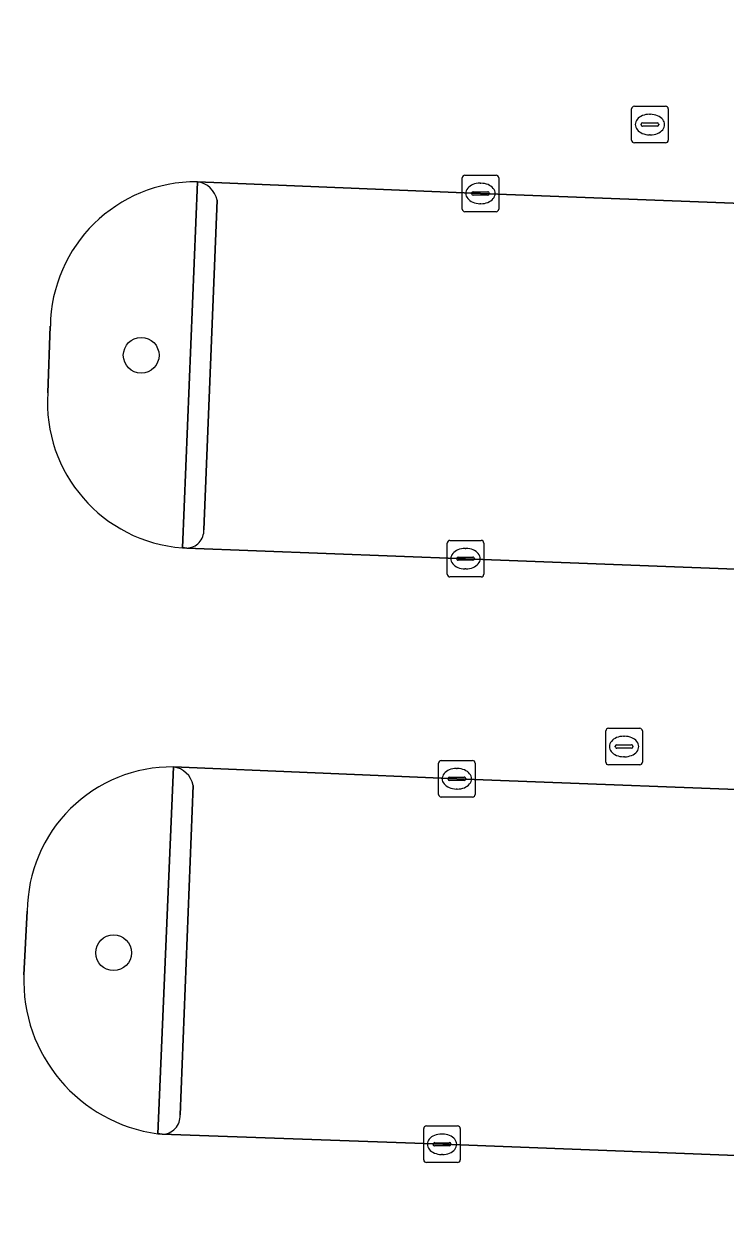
# Model space of a CAD drawing. Extents: x 160888 to 161385, y 386490 to 386908.
# Drawn here: x 161223.93 to 161243.11, y 386611.33 to 386643.82 of the extents above; entities that cross this region are included whole.
import ezdxf

# ---------------------------------------------------------------- set-up
doc = ezdxf.new("R2010")
doc.units = 0
for name, color, linetype in [('IMGEO_Boom', 7, 'Continuous'), ('IMGEO_Groenvoorziening', 7, 'Continuous'), ('IMGEO_Kolk', 7, 'Continuous'), ('IMGEO_Parkeervlak_open', 7, 'Continuous'), ('IMGEO_Rijbaan_lokaal_open', 7, 'Continuous'), ('IMGEO_Rioolput', 7, 'Continuous'), ('IMGEO_Verkeerseiland_open', 7, 'Continuous')]:
    doc.layers.add(name, color=color, linetype=linetype)

msp = doc.modelspace()

# ---------------------------------------------------------------- linework, layer by layer
at = {"layer": 'IMGEO_Boom'}
for centre in [(161227.14, 386634.759), (161226.386, 386618.428)]:
    msp.add_circle(centre, 0.489, dxfattribs=at)
at = {"layer": 'IMGEO_Groenvoorziening'}
for points in [[(161228.266, 386629.496), (161228.677, 386639.504)], [(161224.655, 386635.553), (161224.584, 386633.736)], [(161227.596, 386613.48), (161228.024, 386623.508)], [(161224.025, 386619.566), (161223.931, 386617.823)]]:
    msp.add_lwpolyline(points, dxfattribs=at)
for centre, radius, start, end in [((161228.653, 386635.506), 3.998, 89.6558, 179.3237), ((161228.566, 386633.476), 3.991, 176.2597, 265.6822), ((161227.989, 386619.544), 3.964, 89.4936, 179.6839), ((161228.156, 386617.671), 4.228, 177.9358, 262.3853)]:
    msp.add_arc(centre, radius, start, end, dxfattribs=at)
at = {"layer": 'IMGEO_Kolk'}
for p, q in [((161235.919, 386638.757), (161235.919, 386639.609)), ((161235.994, 386639.683), (161236.846, 386639.683)), ((161236.92, 386639.609), (161236.92, 386638.757)), ((161236.178, 386639.177), (161236.178, 386639.189)), ((161236.221, 386639.226), (161236.619, 386639.226)), ((161236.407, 386639.463), (161236.432, 386639.463)), ((161236.662, 386639.189), (161236.662, 386639.177)), ((161236.616, 386639.14), (161236.218, 386639.14)), ((161236.43, 386638.903), (161236.405, 386638.903)), ((161236.846, 386638.683), (161235.994, 386638.683)), ((161235.51, 386628.774), (161235.51, 386629.626)), ((161235.585, 386629.7), (161236.437, 386629.7)), ((161235.998, 386629.48), (161236.023, 386629.48)), ((161236.511, 386629.626), (161236.511, 386628.774)), ((161235.769, 386629.194), (161235.769, 386629.206)), ((161236.207, 386629.157), (161235.809, 386629.157)), ((161235.812, 386629.243), (161236.21, 386629.243)), ((161236.253, 386629.206), (161236.253, 386629.194)), ((161236.021, 386628.92), (161235.996, 386628.92)), ((161236.437, 386628.7), (161235.585, 386628.7)), ((161235.273, 386622.757), (161235.273, 386623.609)), ((161235.348, 386623.683), (161236.2, 386623.683)), ((161236.274, 386623.609), (161236.274, 386622.757)), ((161235.761, 386623.463), (161235.786, 386623.463)), ((161235.532, 386623.177), (161235.532, 386623.189)), ((161235.97, 386623.14), (161235.572, 386623.14)), ((161235.575, 386623.226), (161235.973, 386623.226)), ((161236.016, 386623.189), (161236.016, 386623.177)), ((161236.2, 386622.683), (161235.348, 386622.683)), ((161235.784, 386622.903), (161235.759, 386622.903)), ((161234.867, 386612.767), (161234.867, 386613.619)), ((161234.942, 386613.693), (161235.794, 386613.693)), ((161235.868, 386613.619), (161235.868, 386612.767)), ((161235.126, 386613.187), (161235.126, 386613.199)), ((161235.169, 386613.236), (161235.567, 386613.236)), ((161235.355, 386613.473), (161235.38, 386613.473)), ((161235.61, 386613.199), (161235.61, 386613.187)), ((161235.564, 386613.15), (161235.166, 386613.15)), ((161235.378, 386612.913), (161235.353, 386612.913)), ((161235.794, 386612.693), (161234.942, 386612.693))]:
    msp.add_line(p, q, dxfattribs=at)
for points in [[(161235.919, 386638.757), (161235.919, 386639.609)], [(161235.994, 386639.683), (161236.846, 386639.683)], [(161236.92, 386639.609), (161236.92, 386638.757)], [(161236.846, 386638.683), (161235.994, 386638.683)], [(161235.51, 386628.774), (161235.51, 386629.626)], [(161235.585, 386629.7), (161236.437, 386629.7)], [(161236.511, 386629.626), (161236.511, 386628.774)], [(161236.437, 386628.7), (161235.585, 386628.7)], [(161235.273, 386622.757), (161235.273, 386623.609)], [(161235.348, 386623.683), (161236.2, 386623.683)], [(161236.274, 386623.609), (161236.274, 386622.757)], [(161236.2, 386622.683), (161235.348, 386622.683)], [(161234.867, 386612.767), (161234.867, 386613.619)], [(161234.942, 386613.693), (161235.794, 386613.693)], [(161235.868, 386613.619), (161235.868, 386612.767)], [(161235.794, 386612.693), (161234.942, 386612.693)]]:
    msp.add_lwpolyline(points, dxfattribs=at)
for centre, radius, start, end in [((161235.996, 386639.607), 0.0765, 91.552, 178.448), ((161235.996, 386639.607), 0.0765, 91.552, 178.448), ((161236.844, 386639.607), 0.0765, 1.552, 88.448), ((161236.844, 386639.607), 0.0765, 1.552, 88.448), ((161236.218, 386639.186), 0.0403, 85.8775, 175.7526), ((161236.215, 386639.176), 0.0366, 178.938, 274.7102), ((161236.619, 386639.183), 0.043, 264.8664, 352.4533), ((161236.623, 386639.188), 0.0386, 1.7309, 96.639), ((161235.996, 386638.759), 0.0765, 181.552, 268.448), ((161235.996, 386638.759), 0.0765, 181.552, 268.448), ((161236.844, 386638.759), 0.0765, 271.552, 358.448), ((161236.844, 386638.759), 0.0765, 271.552, 358.448), ((161235.587, 386629.624), 0.0765, 91.552, 178.448), ((161235.587, 386629.624), 0.0765, 91.552, 178.448), ((161236.435, 386629.624), 0.0765, 1.552, 88.448), ((161236.435, 386629.624), 0.0765, 1.552, 88.448), ((161235.809, 386629.203), 0.0403, 85.8775, 175.7526), ((161235.806, 386629.193), 0.0366, 178.938, 274.7102), ((161236.21, 386629.2), 0.043, 264.8664, 352.4533), ((161236.214, 386629.205), 0.0386, 1.7309, 96.639), ((161235.587, 386628.776), 0.0765, 181.552, 268.448), ((161235.587, 386628.776), 0.0765, 181.552, 268.448), ((161236.435, 386628.776), 0.0765, 271.552, 358.448), ((161236.435, 386628.776), 0.0765, 271.552, 358.448), ((161235.35, 386623.607), 0.0765, 91.552, 178.448), ((161235.35, 386623.607), 0.0765, 91.552, 178.448), ((161236.198, 386623.607), 0.0765, 1.552, 88.448), ((161236.198, 386623.607), 0.0765, 1.552, 88.448), ((161235.572, 386623.186), 0.0403, 85.8775, 175.7526), ((161235.569, 386623.176), 0.0366, 178.938, 274.7102), ((161235.973, 386623.183), 0.043, 264.8664, 352.4533), ((161235.977, 386623.188), 0.0386, 1.7309, 96.639), ((161235.35, 386622.759), 0.0765, 181.552, 268.448), ((161235.35, 386622.759), 0.0765, 181.552, 268.448), ((161236.198, 386622.759), 0.0765, 271.552, 358.448), ((161236.198, 386622.759), 0.0765, 271.552, 358.448), ((161234.944, 386613.617), 0.0765, 91.552, 178.448), ((161234.944, 386613.617), 0.0765, 91.552, 178.448), ((161235.792, 386613.617), 0.0765, 1.552, 88.448), ((161235.792, 386613.617), 0.0765, 1.552, 88.448), ((161235.166, 386613.196), 0.0403, 85.8775, 175.7526), ((161235.163, 386613.186), 0.0366, 178.938, 274.7102), ((161235.567, 386613.193), 0.043, 264.8664, 352.4533), ((161235.571, 386613.198), 0.0386, 1.7309, 96.639), ((161234.944, 386612.769), 0.0765, 181.552, 268.448), ((161234.944, 386612.769), 0.0765, 181.552, 268.448), ((161235.792, 386612.769), 0.0765, 271.552, 358.448), ((161235.792, 386612.769), 0.0765, 271.552, 358.448)]:
    msp.add_arc(centre, radius, start, end, dxfattribs=at)
for centre, major_axis, ratio, start_param, end_param in [((161236.406, 386639.183), (-0.387, 0.002), 0.722429, 4.712389, 7.853982), ((161236.431, 386639.183), (-0.39, 0.002), 0.717154, 1.570796, 4.712389), ((161235.997, 386629.2), (-0.387, 0.002), 0.722429, 4.712389, 7.853982), ((161236.022, 386629.2), (-0.39, 0.002), 0.717154, 1.570796, 4.712389), ((161235.76, 386623.183), (-0.387, 0.002), 0.722429, 4.712389, 7.853982), ((161235.785, 386623.183), (-0.39, 0.002), 0.717154, 1.570796, 4.712389), ((161235.354, 386613.193), (-0.387, 0.002), 0.722429, 4.712389, 7.853982), ((161235.379, 386613.193), (-0.39, 0.002), 0.717154, 1.570796, 4.712389)]:
    msp.add_ellipse(centre, major_axis=major_axis, ratio=ratio, start_param=start_param, end_param=end_param, dxfattribs=at)
at = {"layer": 'IMGEO_Parkeervlak_open'}
for points in [[(161228.387, 386629.489), (161236.012, 386629.2), (161256.021, 386628.433), (161259.892, 386628.267), (161260.297, 386638.127), (161260.303, 386638.284), (161256.447, 386638.421), (161236.422, 386639.183), (161228.677, 386639.504)], [(161229.215, 386638.998), (161228.856, 386629.989)], [(161227.713, 386613.466), (161235.388, 386613.192), (161255.449, 386612.424), (161259.203, 386612.255), (161259.645, 386622.28), (161255.851, 386622.42), (161235.773, 386623.183), (161228.024, 386623.508)], [(161228.561, 386623.002), (161228.202, 386613.993)]]:
    msp.add_lwpolyline(points, dxfattribs=at)
for centre, radius, start, end in [((161228.591, 386638.874), 0.636, 11.275, 82.2363), ((161228.373, 386629.972), 0.483, 271.6742, 1.9905), ((161227.937, 386622.877), 0.637, 11.2856, 82.1193), ((161227.712, 386613.957), 0.491, 270.122, 4.162)]:
    msp.add_arc(centre, radius, start, end, dxfattribs=at)
at = {"layer": 'IMGEO_Rijbaan_lokaal_open'}
for points in [[(161228.677, 386639.504), (161236.422, 386639.183), (161256.447, 386638.421), (161260.303, 386638.284), (161260.531, 386644.104), (161256.732, 386644.248), (161236.684, 386645.035), (161229.024, 386645.294), (161228.964, 386645.297), (161228.905, 386645.3)], [(161224.584, 386633.736), (161224.655, 386635.553)], [(161228.024, 386623.508), (161235.773, 386623.183), (161255.851, 386622.42), (161259.645, 386622.28), (161259.892, 386628.267), (161256.021, 386628.433), (161236.012, 386629.2), (161228.387, 386629.489), (161228.326, 386629.492), (161228.266, 386629.496)], [(161223.931, 386617.823), (161224.025, 386619.566)], [(161227.926, 386607.456), (161228.122, 386607.447), (161235.627, 386607.086), (161255.272, 386606.307), (161258.936, 386606.228), (161259.203, 386612.255), (161255.449, 386612.424), (161235.388, 386613.192), (161227.713, 386613.466), (161227.654, 386613.473), (161227.596, 386613.48)]]:
    msp.add_lwpolyline(points, dxfattribs=at)
for centre, radius, start, end in [((161228.653, 386635.506), 3.998, 89.6558, 179.3237), ((161228.566, 386633.476), 3.991, 176.2597, 265.6822), ((161227.989, 386619.544), 3.964, 89.4936, 179.6839), ((161228.156, 386617.671), 4.228, 177.9358, 262.3853)]:
    msp.add_arc(centre, radius, start, end, dxfattribs=at)
at = {"layer": 'IMGEO_Rioolput'}
for p, q in [((161240.554, 386640.641), (161240.554, 386641.493)), ((161240.629, 386641.567), (161241.481, 386641.567)), ((161241.555, 386641.493), (161241.555, 386640.641)), ((161241.042, 386641.347), (161241.067, 386641.347)), ((161240.813, 386641.061), (161240.813, 386641.073)), ((161241.251, 386641.024), (161240.853, 386641.024)), ((161240.856, 386641.11), (161241.254, 386641.11)), ((161241.297, 386641.073), (161241.297, 386641.061)), ((161241.481, 386640.567), (161240.629, 386640.567)), ((161241.065, 386640.787), (161241.04, 386640.787)), ((161239.922, 386624.565), (161240.774, 386624.565)), ((161239.847, 386623.639), (161239.847, 386624.491)), ((161240.335, 386624.345), (161240.36, 386624.345)), ((161240.848, 386624.491), (161240.848, 386623.639)), ((161240.106, 386624.059), (161240.106, 386624.071)), ((161240.544, 386624.022), (161240.146, 386624.022)), ((161240.149, 386624.108), (161240.547, 386624.108)), ((161240.59, 386624.071), (161240.59, 386624.059)), ((161240.358, 386623.785), (161240.333, 386623.785)), ((161240.774, 386623.565), (161239.922, 386623.565))]:
    msp.add_line(p, q, dxfattribs=at)
for points in [[(161240.554, 386640.641), (161240.554, 386641.493)], [(161240.629, 386641.567), (161241.481, 386641.567)], [(161241.555, 386641.493), (161241.555, 386640.641)], [(161241.481, 386640.567), (161240.629, 386640.567)], [(161239.922, 386624.565), (161240.774, 386624.565)], [(161239.847, 386623.639), (161239.847, 386624.491)], [(161240.848, 386624.491), (161240.848, 386623.639)], [(161240.774, 386623.565), (161239.922, 386623.565)]]:
    msp.add_lwpolyline(points, dxfattribs=at)
for centre, radius, start, end in [((161240.631, 386641.491), 0.0765, 91.552, 178.448), ((161240.631, 386641.491), 0.0765, 91.552, 178.448), ((161241.479, 386641.491), 0.0765, 1.552, 88.448), ((161241.479, 386641.491), 0.0765, 1.552, 88.448), ((161240.853, 386641.07), 0.0403, 85.8775, 175.7526), ((161240.85, 386641.06), 0.0366, 178.938, 274.7102), ((161241.254, 386641.067), 0.043, 264.8664, 352.4533), ((161241.258, 386641.072), 0.0386, 1.7309, 96.639), ((161240.631, 386640.643), 0.0765, 181.552, 268.448), ((161240.631, 386640.643), 0.0765, 181.552, 268.448), ((161241.479, 386640.643), 0.0765, 271.552, 358.448), ((161241.479, 386640.643), 0.0765, 271.552, 358.448), ((161239.924, 386624.489), 0.0765, 91.552, 178.448), ((161239.924, 386624.489), 0.0765, 91.552, 178.448), ((161240.772, 386624.489), 0.0765, 1.552, 88.448), ((161240.772, 386624.489), 0.0765, 1.552, 88.448), ((161240.146, 386624.068), 0.0403, 85.8775, 175.7526), ((161240.143, 386624.058), 0.0366, 178.938, 274.7102), ((161240.547, 386624.065), 0.043, 264.8664, 352.4533), ((161240.551, 386624.07), 0.0386, 1.7309, 96.639), ((161239.924, 386623.641), 0.0765, 181.552, 268.448), ((161239.924, 386623.641), 0.0765, 181.552, 268.448), ((161240.772, 386623.641), 0.0765, 271.552, 358.448), ((161240.772, 386623.641), 0.0765, 271.552, 358.448)]:
    msp.add_arc(centre, radius, start, end, dxfattribs=at)
for centre, major_axis, ratio, start_param, end_param in [((161241.041, 386641.067), (-0.387, 0.002), 0.722429, 4.712389, 7.853982), ((161241.066, 386641.067), (-0.39, 0.002), 0.717154, 1.570796, 4.712389), ((161240.334, 386624.065), (-0.387, 0.002), 0.722429, 4.712389, 7.853982), ((161240.359, 386624.065), (-0.39, 0.002), 0.717154, 1.570796, 4.712389)]:
    msp.add_ellipse(centre, major_axis=major_axis, ratio=ratio, start_param=start_param, end_param=end_param, dxfattribs=at)
at = {"layer": 'IMGEO_Verkeerseiland_open'}
for points in [[(161228.677, 386639.504), (161228.266, 386629.496), (161228.326, 386629.492), (161228.387, 386629.489)], [(161228.856, 386629.989), (161229.215, 386638.998)], [(161228.024, 386623.508), (161227.596, 386613.48), (161227.654, 386613.473), (161227.713, 386613.466)], [(161228.202, 386613.993), (161228.561, 386623.002)]]:
    msp.add_lwpolyline(points, dxfattribs=at)
for centre, radius, start, end in [((161228.591, 386638.874), 0.636, 11.275, 82.2363), ((161228.373, 386629.972), 0.483, 271.6742, 1.9905), ((161227.937, 386622.877), 0.637, 11.2856, 82.1193), ((161227.712, 386613.957), 0.491, 270.122, 4.162)]:
    msp.add_arc(centre, radius, start, end, dxfattribs=at)

doc.saveas('drawing.dxf')
